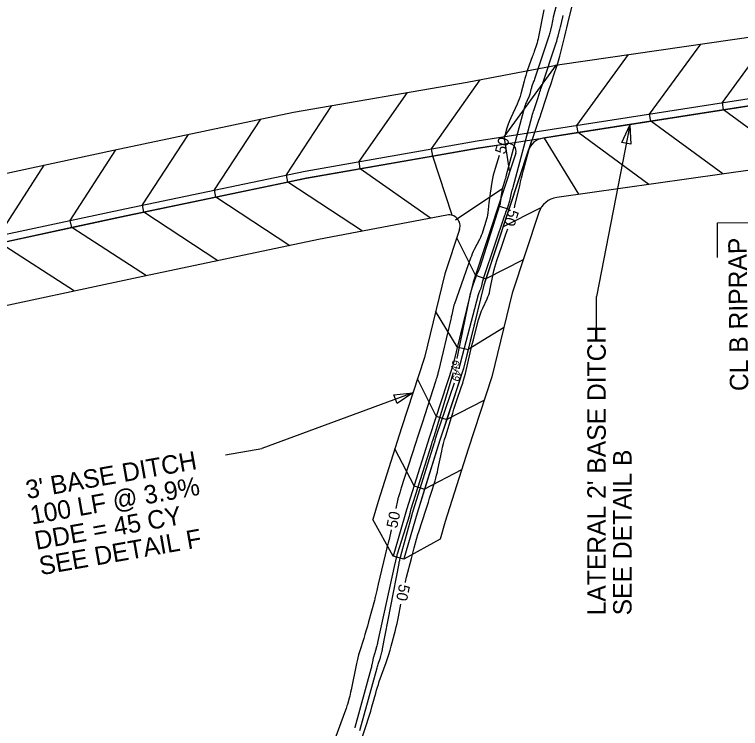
# Model space of a CAD drawing. Extents: x 2384780 to 2405861, y 547869 to 573706.
# Drawn here: x 2394087.4 to 2394284.4, y 553942.7 to 554136.4 of the extents above; entities that cross this region are included whole.
import ezdxf

# ---------------------------------------------------------------- set-up
doc = ezdxf.new("R2010")
doc.units = 0
for name, color, linetype in [('Breaklines', 7, 'Continuous'), ('Old_Level_5', 7, 'Continuous'), ('Old_Level_60', 7, 'Continuous'), ('Old_Level_61', 7, 'Continuous'), ('Prop Ditch Text', 7, 'Continuous'), ('Prop Lateral Base Ditch Detail CELL', 7, 'Continuous')]:
    doc.layers.add(name, color=color, linetype=linetype)

msp = doc.modelspace()

# ---------------------------------------------------------------- linework, layer by layer
at = {"layer": 'Breaklines'}
msp.add_line((2394254.3803, 554106.37906), (2394245.3175, 554059.9485), dxfattribs=at)
msp.add_lwpolyline([(2394252.19558, 554101.71114), (2394254.3803, 554106.37906), (2394254.64927, 554101.2322)], close=True, dxfattribs=at)
msp.add_lwpolyline([(2394278.14, 554070.485), (2394278.10175, 554079.92025), (2394303.181, 554080.02225), (2394303.2165, 554071.17775)], dxfattribs=at)
at = {"layer": 'Old_Level_5'}
msp.add_line((2394245.3175, 554049.9485), (2394245.3175, 554059.9485), dxfattribs=at)
msp.add_arc((2394828.31077, 550434.91596), 3822, 99.52659444, 110.64289167, dxfattribs=at)
at = {"layer": 'Old_Level_60'}
for points in [[(2394234.43425, 554139.1715), (2394233.56725, 554135.667), (2394233.452, 554135.1875), (2394233.343, 554134.7065), (2394233.24075, 554134.22425), (2394233.1445, 554133.7405), (2394232.84125, 554132.158), (2394232.7705, 554131.82025), (2394232.6885, 554131.48575), (2394232.5955, 554131.154), (2394232.491, 554130.82525), (2394228.56775, 554119.16925), (2394228.463, 554118.86025), (2394228.35675, 554118.55175), (2394228.249, 554118.2435), (2394228.13975, 554117.936), (2394227.7805, 554116.93225), (2394227.70625, 554116.7165), (2394227.63675, 554116.499), (2394227.57225, 554116.28025), (2394227.51275, 554116.05975), (2394227.18525, 554114.78925), (2394227.109, 554114.519), (2394227.02075, 554114.25325), (2394226.92025, 554113.992), (2394226.8075, 554113.73475), (2394226.19975, 554112.42925), (2394226.07575, 554112.14725), (2394225.96425, 554111.86075), (2394225.8655, 554111.5695), (2394225.779, 554111.27375), (2394220.82825, 554092.8235), (2394220.70925, 554092.3875), (2394220.586, 554091.95275), (2394220.45875, 554091.51925), (2394220.3275, 554091.08675), (2394219.89225, 554089.67625), (2394219.8045, 554089.37275), (2394219.72825, 554089.0665), (2394219.663, 554088.75775), (2394219.609, 554088.4465), (2394219.437, 554087.335), (2394219.40125, 554087.09675), (2394219.368, 554086.85825), (2394219.33675, 554086.61925), (2394219.308, 554086.38), (2394219.19725, 554085.41975), (2394219.16875, 554085.215), (2394219.13025, 554085.0125), (2394219.08225, 554084.812), (2394219.02425, 554084.6135), (2394213.677, 554067.80125), (2394213.5965, 554067.565), (2394213.506, 554067.3325), (2394213.40625, 554067.104), (2394213.2965, 554066.87975), (2394212.9225, 554066.15325), (2394212.845, 554065.99625), (2394212.773, 554065.837), (2394212.7065, 554065.6755), (2394212.6455, 554065.51175), (2394211.66, 554062.72575), (2394211.459, 554062.12575), (2394211.27875, 554061.52025), (2394211.119, 554060.90875), (2394210.98, 554060.29175), (2394207.586, 554043.957), (2394207.5005, 554043.553), (2394207.4125, 554043.14975), (2394207.39975, 554043.09275)], [(2394208.05125, 554040.321), (2394208.073, 554040.4), (2394208.13625, 554040.65575), (2394208.3325, 554041.494), (2394208.37525, 554041.6735), (2394208.419, 554041.8525), (2394208.464, 554042.0315), (2394208.51025, 554042.21), (2394213.292, 554060.47325), (2394213.36175, 554060.717), (2394213.442, 554060.95675), (2394213.533, 554061.19275), (2394213.63475, 554061.425), (2394213.98425, 554062.17725), (2394214.05425, 554062.34), (2394214.1145, 554062.506), (2394214.16475, 554062.6755), (2394214.20525, 554062.848), (2394214.47725, 554064.17975), (2394214.54, 554064.464), (2394214.61175, 554064.74575), (2394214.69225, 554065.025), (2394214.78175, 554065.302), (2394220.4565, 554081.95075), (2394220.59925, 554082.3695), (2394220.74225, 554082.78825), (2394220.885, 554083.207), (2394221.02775, 554083.62575), (2394221.49475, 554084.99375), (2394221.591, 554085.28775), (2394221.68025, 554085.584), (2394221.76225, 554085.88225), (2394221.83725, 554086.18275), (2394222.2705, 554088.01525), (2394222.36475, 554088.40775), (2394222.46175, 554088.79925), (2394222.56175, 554089.19025), (2394222.6645, 554089.5805), (2394227.84225, 554108.959), (2394227.958, 554109.37875), (2394228.08125, 554109.796), (2394228.21175, 554110.21125), (2394228.34925, 554110.62425), (2394228.81025, 554111.96975), (2394228.90875, 554112.258), (2394229.00625, 554112.54675), (2394229.103, 554112.836), (2394229.19875, 554113.12525), (2394229.82725, 554115.03225), (2394229.962, 554115.44075), (2394230.097, 554115.84925), (2394230.232, 554116.258), (2394230.36725, 554116.66625), (2394234.35625, 554128.7095), (2394234.50225, 554129.16475), (2394234.63975, 554129.6225), (2394234.7685, 554130.08275), (2394234.88875, 554130.5455), (2394235.26725, 554132.0615), (2394235.3485, 554132.38625), (2394235.4295, 554132.71125), (2394235.5105, 554133.036), (2394235.5915, 554133.36075), (2394236.17475, 554135.70075), (2394236.2915, 554136.1695)], [(2394206.40875, 554039.21875), (2394201.52725, 554023.03075), (2394201.47575, 554022.86125), (2394201.4235, 554022.692), (2394201.37075, 554022.523), (2394201.317, 554022.35425), (2394201.14075, 554021.8035), (2394201.103, 554021.6855), (2394201.065, 554021.5675), (2394201.027, 554021.4495), (2394200.989, 554021.3315), (2394200.727, 554020.51925), (2394200.671, 554020.345), (2394200.61525, 554020.171), (2394200.5595, 554019.99675), (2394200.50425, 554019.82225), (2394194.92675, 554002.22125), (2394194.87875, 554002.06375), (2394194.83475, 554001.9055), (2394194.79475, 554001.74625), (2394194.75825, 554001.586), (2394194.6455, 554001.0605), (2394194.62, 554000.94825), (2394194.592, 554000.83675), (2394194.56175, 554000.72575), (2394194.52875, 554000.6155), (2394191.2365, 553990.0295), (2394191.1615, 553989.78075), (2394191.09075, 553989.531), (2394191.02425, 553989.28), (2394190.96225, 553989.02775), (2394190.76625, 553988.202), (2394190.72475, 553988.025), (2394190.684, 553987.84775), (2394190.644, 553987.67025), (2394190.60475, 553987.49275), (2394185.9235, 553966.0695), (2394185.85425, 553965.761), (2394185.781, 553965.45325), (2394185.704, 553965.1465), (2394185.62325, 553964.84075), (2394185.3535, 553963.84325), (2394185.2945, 553963.62975), (2394185.23325, 553963.417), (2394185.1695, 553963.205), (2394185.10375, 553962.9935), (2394184.81175, 553962.07575), (2394184.75175, 553961.8785), (2394184.69725, 553961.67975), (2394184.64825, 553961.4795), (2394184.6045, 553961.278), (2394184.33625, 553959.95175), (2394184.27625, 553959.66825), (2394184.2115, 553959.38575), (2394184.142, 553959.1045), (2394184.06725, 553958.82425), (2394179.69325, 553942.934), (2394179.6905, 553942.92425)], [(2394181.129, 553942.1585), (2394185.7585, 553959.173), (2394185.8485, 553959.4915), (2394185.94425, 553959.808), (2394186.046, 553960.1225), (2394186.15375, 553960.43525), (2394186.51575, 553961.454), (2394186.591, 553961.673), (2394186.66175, 553961.89325), (2394186.728, 553962.11525), (2394186.78975, 553962.33825), (2394187.06925, 553963.39075), (2394187.12725, 553963.61675), (2394187.181, 553963.84375), (2394187.231, 553964.0715), (2394187.277, 553964.30025), (2394191.717, 553987.4715), (2394191.75875, 553987.68025), (2394191.8035, 553987.8885), (2394191.8515, 553988.096), (2394191.9025, 553988.30275), (2394192.07475, 553988.977), (2394192.11175, 553989.12125), (2394192.1495, 553989.2655), (2394192.18775, 553989.40975), (2394192.2265, 553989.55375), (2394195.25325, 554000.7295), (2394195.2885, 554000.8565), (2394195.32525, 554000.98275), (2394195.3635, 554001.10875), (2394195.4035, 554001.23425), (2394195.53675, 554001.6435), (2394195.565, 554001.731), (2394195.59325, 554001.819), (2394195.621, 554001.90675), (2394195.64875, 554001.99475), (2394201.37775, 554020.30175), (2394201.40975, 554020.4085), (2394201.439, 554020.51625), (2394201.46575, 554020.6245), (2394201.48975, 554020.73325), (2394201.564, 554021.09025), (2394201.581, 554021.1665), (2394201.5995, 554021.24225), (2394201.61975, 554021.31775), (2394201.64175, 554021.3925), (2394201.7775, 554021.835), (2394201.807, 554021.92975), (2394201.837, 554022.02425), (2394201.868, 554022.1185), (2394201.89975, 554022.2125), (2394206.783, 554036.528)]]:
    msp.add_lwpolyline(points, dxfattribs=at)
at = {"layer": 'Old_Level_61'}
for points in [[(2394223.049, 554083.98875), (2394223.28325, 554084.929), (2394224.4645, 554089.9255), (2394224.7215, 554090.99525), (2394224.98625, 554092.063), (2394225.25875, 554093.129), (2394225.53875, 554094.19275), (2394226.78825, 554098.86925), (2394227.0645, 554099.86875), (2394227.358, 554100.863), (2394227.6685, 554101.852), (2394227.99625, 554102.836), (2394229.39125, 554106.90625), (2394229.68875, 554107.779), (2394229.98375, 554108.6525), (2394230.27625, 554109.52675), (2394230.56625, 554110.402), (2394232.494, 554116.251), (2394232.7835, 554117.12875), (2394233.07325, 554118.00625), (2394233.36325, 554118.88375), (2394233.65375, 554119.761), (2394234.603, 554122.62675), (2394234.8005, 554123.24275), (2394234.9865, 554123.86175), (2394235.16075, 554124.4845), (2394235.32325, 554125.11025), (2394236.6725, 554130.51425), (2394236.96175, 554131.67225), (2394237.25075, 554132.83025), (2394237.5395, 554133.98825), (2394237.82825, 554135.1465), (2394239.511, 554141.89675)], [(2394230.975, 554137.6585), (2394229.57925, 554130.37725), (2394229.4625, 554129.82), (2394229.32725, 554129.26775), (2394229.1735, 554128.72025), (2394229.001, 554128.17775), (2394228.40725, 554126.41325), (2394228.279, 554126.0355), (2394228.149, 554125.65825), (2394228.01725, 554125.28175), (2394227.88375, 554124.906), (2394226.619, 554121.3705), (2394226.35675, 554120.61), (2394226.112, 554119.84425), (2394225.885, 554119.07325), (2394225.67525, 554118.29675), (2394224.803, 554114.91175), (2394224.6, 554114.192), (2394224.36475, 554113.484), (2394224.097, 554112.78775), (2394223.79675, 554112.103), (2394222.047, 554108.34525), (2394221.69, 554107.5335), (2394221.36925, 554106.7085), (2394221.08475, 554105.8705), (2394220.8365, 554105.019), (2394220.53575, 554103.89825)], [(2394218.8765, 554098.13275), (2394217.7965, 554094.6325), (2394217.535, 554093.7265), (2394217.30675, 554092.813), (2394217.11225, 554091.8915), (2394216.95125, 554090.9625), (2394216.4795, 554087.91475), (2394216.3815, 554087.26125), (2394216.29, 554086.607), (2394216.20475, 554085.95175), (2394216.126, 554085.29575), (2394215.812, 554082.57375), (2394215.73075, 554081.9935), (2394215.622, 554081.419), (2394215.4855, 554080.85075), (2394215.3215, 554080.28825), (2394214.4675, 554077.60325), (2394214.27275, 554077.03275), (2394214.05475, 554076.47175), (2394213.8135, 554075.9205), (2394213.54875, 554075.37875), (2394212.15375, 554072.669), (2394211.865, 554072.08375), (2394211.5965, 554071.49), (2394211.34825, 554070.88725), (2394211.12025, 554070.276), (2394206.754, 554057.9325), (2394206.6195, 554057.53075), (2394206.49875, 554057.12525), (2394206.39175, 554056.71575), (2394206.2985, 554056.3025), (2394206.01675, 554054.94625), (2394205.9555, 554054.656), (2394205.89225, 554054.366), (2394205.827, 554054.0765), (2394205.75975, 554053.78725), (2394202.42625, 554039.6555), (2394202.35825, 554039.376), (2394202.28575, 554039.0975), (2394202.209, 554038.82025), (2394202.128, 554038.544), (2394201.8565, 554037.64375), (2394201.798, 554037.451), (2394201.7385, 554037.2585), (2394201.67825, 554037.06625), (2394201.61725, 554036.87425), (2394198.7135, 554027.802), (2394198.09075, 554025.85825), (2394197.46675, 554023.91475), (2394196.84175, 554021.97175), (2394196.21575, 554020.02875), (2394192.3405, 554008.017), (2394192.2315, 554007.67825), (2394192.123, 554007.3395), (2394192.01475, 554007.00075), (2394191.90725, 554006.66175), (2394191.55625, 554005.55425), (2394191.48375, 554005.316), (2394191.41725, 554005.0765), (2394191.3565, 554004.83525), (2394191.30125, 554004.5925), (2394190.83775, 554002.43275)], [(2394193.436, 553982.35075), (2394193.47025, 553982.49875), (2394193.7725, 553983.72175), (2394195.07975, 553988.842), (2394195.26575, 553989.56575), (2394195.4545, 553990.28875), (2394195.646, 553991.011), (2394195.84, 553991.73275), (2394196.47825, 553994.089), (2394196.618, 553994.593), (2394196.76425, 553995.09525), (2394196.91675, 553995.5955), (2394197.07525, 553996.09375), (2394198.97625, 554001.93825), (2394199.3295, 554003.02975), (2394199.67975, 554004.12225), (2394200.027, 554005.21575), (2394200.37125, 554006.31025), (2394201.4905, 554009.887), (2394201.72075, 554010.65575), (2394201.932, 554011.42975), (2394202.12425, 554012.2085), (2394202.2975, 554012.99225), (2394203.32775, 554017.94425), (2394203.56075, 554019.00225), (2394203.81775, 554020.054), (2394204.09925, 554021.0995), (2394204.405, 554022.13875), (2394205.9515, 554027.1815), (2394206.28725, 554028.26075), (2394206.631, 554029.33725), (2394206.9835, 554030.411), (2394207.34425, 554031.482), (2394208.71675, 554035.50575), (2394209, 554036.371), (2394209.26175, 554037.2425), (2394209.502, 554038.12025), (2394209.7205, 554039.00425), (2394211.02875, 554044.588), (2394211.313, 554045.7835), (2394211.60475, 554046.97725), (2394211.9045, 554048.16875), (2394212.212, 554049.35875), (2394213.32325, 554053.60275), (2394213.5555, 554054.41575), (2394213.82325, 554055.21575), (2394214.12675, 554056.00275), (2394214.466, 554056.77725), (2394215.63175, 554059.286), (2394215.86525, 554059.82875), (2394216.066, 554060.38275), (2394216.23375, 554060.94725), (2394216.36875, 554061.5225), (2394217.276, 554065.96425), (2394217.48525, 554066.912), (2394217.72425, 554067.85175), (2394217.993, 554068.7835), (2394218.2915, 554069.707), (2394219.5945, 554073.52925), (2394219.87375, 554074.34825), (2394220.153, 554075.16725), (2394220.43225, 554075.98625), (2394220.71175, 554076.80525), (2394221.21425, 554078.278)], [(2394189.5785, 553996.56625), (2394189.01525, 553993.94275), (2394188.96475, 553993.72), (2394188.9095, 553993.4985), (2394188.849, 553993.27825), (2394188.78375, 553993.0595), (2394188.562, 553992.3465), (2394188.51575, 553992.1935), (2394188.47225, 553992.0395), (2394188.43125, 553991.885), (2394188.393, 553991.72975), (2394186.058, 553981.88425), (2394185.95475, 553981.445), (2394185.85375, 553981.0055), (2394185.7545, 553980.5655), (2394185.65725, 553980.125), (2394185.3425, 553978.68525), (2394185.27325, 553978.377), (2394185.20025, 553978.07), (2394185.1235, 553977.76375), (2394185.04275, 553977.4585), (2394183.458, 553971.599), (2394183.1465, 553970.472), (2394182.82275, 553969.3485), (2394182.48675, 553968.2285), (2394182.13825, 553967.11225), (2394180.98, 553963.47175), (2394180.7425, 553962.689), (2394180.5265, 553961.9005), (2394180.33175, 553961.1065), (2394180.15875, 553960.30675), (2394178.71125, 553953.15325), (2394178.5955, 553952.60575), (2394178.4705, 553952.0605), (2394178.336, 553951.5175), (2394178.192, 553950.97675), (2394177.70675, 553949.214), (2394177.599, 553948.8375), (2394177.4835, 553948.4635), (2394177.36, 553948.092), (2394177.229, 553947.723), (2394174.313, 553939.77575)], [(2394181.236, 553938.90525), (2394183.00125, 553944.08025), (2394183.3705, 553945.19175), (2394183.72225, 553946.30875), (2394184.0565, 553947.43125), (2394184.373, 553948.559), (2394185.38875, 553952.29225), (2394185.61375, 553953.08975), (2394185.854, 553953.88275), (2394186.109, 553954.671), (2394186.379, 553955.4545), (2394188.20675, 553960.599), (2394188.587, 553961.70475), (2394188.9445, 553962.81775), (2394189.279, 553963.93775), (2394189.59075, 553965.065), (2394190.72525, 553969.33775), (2394190.9605, 553970.255), (2394191.17925, 553971.17625), (2394191.38175, 553972.101), (2394191.56825, 553973.0295), (2394192.22825, 553976.474)]]:
    msp.add_lwpolyline(points, dxfattribs=at)
at = {"layer": 'Prop Ditch Text'}
for p in [(2394195.46384, 554033.77847), (2394144.68174, 554016.91574)]:
    msp.add_line(p, (2394154.52981, 554018.65223), dxfattribs=at)
msp.add_lwpolyline([(2394190.34054, 554033.21788), (2394195.46384, 554033.77847), (2394191.20708, 554030.87287)], close=True, dxfattribs=at)
at = {"layer": 'Prop Lateral Base Ditch Detail CELL'}
for p, q in [((2394235.39725, 554122.86625), (2394316.68461, 554134.66134)), ((2394231.1478, 554102.87658), (2394240.40525, 554087.69729)), ((2394219.87343, 554089.25066), (2394207.04048, 554080.60053)), ((2394218.68137, 554084.50548), (2394221.51779, 554083.56821)), ((2394219.93625, 554078.81298), (2394230.06946, 554083.97321)), ((2394212.45884, 554065.67446), (2394207.36475, 554075.79662)), ((2394225.40133, 554069.82319), (2394215.29526, 554064.73719)), ((2394212.45884, 554065.67446), (2394215.29526, 554064.73719)), ((2394207.545, 554046.22116), (2394201.66389, 554055.90726)), ((2394220.11754, 554051.38364), (2394210.44683, 554045.51188)), ((2394207.545, 554046.22116), (2394210.44683, 554045.51188)), ((2394201.83426, 554027.47835), (2394196.70803, 554037.58427)), ((2394214.7635, 554031.66818), (2394204.67364, 554026.5501)), ((2394201.83426, 554027.47835), (2394204.67364, 554026.5501)), ((2394195.80855, 554008.54881), (2394190.57017, 554018.59706)), ((2394208.69036, 554012.88227), (2394198.65808, 554007.65221)), ((2394195.80855, 554008.54881), (2394198.65808, 554007.65221)), ((2394190.12049, 553989.47962), (2394184.65434, 553999.40581)), ((2394202.90014, 553994.10571), (2394192.98973, 553988.64824)), ((2394192.99583, 553988.64674), (2394190.10833, 553989.48341))]:
    msp.add_line(p, q, dxfattribs=at)
for points in [[(2394299.66225, 554095.98356), (2394279.76273, 554110.51317), (2394279.76273, 554110.51317), (2394279.76273, 554110.51317), (2394279.45309, 554112.49845), (2394293.1409, 554131.24506)], [(2394279.59959, 554093.14958), (2394260.0332, 554107.43595), (2394260.0332, 554107.43595), (2394260.0332, 554107.43595), (2394259.72355, 554109.42123), (2394273.58645, 554128.40764)], [(2394259.53692, 554090.3156), (2394240.30366, 554104.35874), (2394240.30366, 554104.35874), (2394240.30366, 554104.35874), (2394239.99402, 554106.34402), (2394254.03201, 554125.57022)], [(2393200.99192, 553790.02656), (2393238.19561, 553805.43401), (2393279.8466, 553828.70655), (2393323.91391, 553852.57709), (2393366.54347, 553874.35425), (2393412.62296, 553893.76318), (2393457.51985, 553910.30398), (2393503.75233, 553929.36017), (2393548.50183, 553946.22605), (2393595.48466, 553963.33203), (2393641.13581, 553977.68056), (2393688.89482, 553992.52278), (2393734.63891, 554006.3443), (2393782.76802, 554019.93787), (2393828.91183, 554032.25854), (2393877.32266, 554044.7951), (2393923.75753, 554055.8011), (2393972.31669, 554067.71958), (2394018.72719, 554078.77665), (2394067.55317, 554089.54837), (2394114.21374, 554099.57452), (2394163.13247, 554109.94966), (2394210.20873, 554118.04215), (2394235.39725, 554122.86625)], [(2394221.74353, 554094.1159), (2394220.57413, 554101.28152), (2394220.57413, 554101.28152), (2394220.57413, 554101.28152), (2394220.26449, 554103.2668), (2394234.47756, 554122.7328)], [(2394206.11982, 554081.9354), (2394200.88292, 554097.97283), (2394200.88292, 554097.97283), (2394200.88292, 554097.97283), (2394200.53613, 554099.95196), (2394213.70124, 554118.71104)], [(2393196.21579, 553777.454), (2393241.78933, 553798.07457), (2393284.02781, 553819.54234), (2393328.77504, 553841.92266), (2393371.7592, 553862.08267), (2393417.77924, 553881.63149), (2393462.19292, 553898.45735), (2393508.67676, 553916.87632), (2393553.2797, 553933.11552), (2393600.43441, 553949.74984), (2393645.79137, 553963.78787), (2393693.58724, 553978.52011), (2393739.12654, 553991.68899), (2393787.29137, 554005.16591), (2393833.15631, 554016.9812), (2393881.58936, 554029.43779), (2393927.62346, 554040.32463), (2393976.18456, 554052.23535), (2394022.24377, 554062.94962), (2394071.05348, 554073.79455), (2394117.30087, 554083.73048), (2394166.25288, 554093.93482), (2394212.88307, 554102.10599), (2394313.54857, 554117.8067)], [(2393197.09338, 553775.65682), (2393242.66692, 553796.2774), (2393284.85799, 553817.72278), (2393329.60522, 553840.1031), (2393372.54152, 553860.24202), (2393418.56156, 553879.79085), (2393462.92681, 553896.59687), (2393509.41065, 553915.01584), (2393553.9645, 553931.23641), (2393601.11921, 553947.87073), (2393646.42686, 553961.89151), (2393694.22272, 553976.62375), (2393739.71213, 553989.77664), (2393787.87696, 554003.25356), (2393833.69168, 554015.05419), (2393882.12474, 554027.51078), (2393928.10815, 554038.38425), (2393976.66925, 554050.29497), (2394022.67757, 554060.99723), (2394071.48728, 554071.84217), (2394117.68337, 554081.76739), (2394166.63537, 554091.97174), (2394213.21407, 554100.13357), (2394319.2218, 554116.6676)], [(2394200.26311, 554081.15812), (2394181.21453, 554094.5264), (2394181.21453, 554094.5264), (2394181.21453, 554094.5264), (2394180.86773, 554096.50553), (2394194.03035, 554115.26106)], [(2394309.2345, 554115.10988), (2394299.49227, 554113.59038), (2394279.76273, 554110.51317), (2394260.0332, 554107.43595), (2394240.30366, 554104.35874), (2394230.75879, 554102.87002)], [(2394181.85677, 554077.63423), (2394161.57732, 554090.91736), (2394161.57732, 554090.91736), (2394161.57732, 554090.91736), (2394161.16728, 554092.88436), (2394173.51406, 554111.73427)], [(2394162.09437, 554073.69987), (2394142.02945, 554086.84248), (2394142.02945, 554086.84248), (2394142.02945, 554086.84248), (2394141.61941, 554088.80948), (2394154.22952, 554108.06144)], [(2394142.60023, 554069.58981), (2394122.48158, 554082.76761), (2394122.48158, 554082.76761), (2394122.48158, 554082.76761), (2394122.07154, 554084.73461), (2394134.62763, 554103.90409)], [(2394221.17483, 554101.37521), (2394220.57413, 554101.28152), (2394213.21407, 554100.13357), (2394200.88292, 554097.97283), (2394181.21453, 554094.5264), (2394166.63537, 554091.97174), (2394161.57732, 554090.91736), (2394142.02945, 554086.84248), (2394122.48158, 554082.76761), (2394117.68337, 554081.76739), (2394102.9528, 554078.60253), (2394083.43023, 554074.40811)], [(2394227.74031, 554102.39923), (2394214.72171, 554063.00146), (2394209.18527, 554040.35052), (2394202.82434, 554020.89333), (2394196.61223, 554001.15011), (2394193.01122, 553988.72241), (2394192.99583, 553988.64674)], [(2394123.22024, 554065.50381), (2394102.9528, 554078.60253), (2394102.9528, 554078.60253), (2394102.9528, 554078.60253), (2394102.53074, 554080.56699), (2394114.91219, 554099.7246)], [(2394223.38205, 554098.7716), (2394211.83579, 554063.82954), (2394206.29823, 554041.17398), (2394199.96766, 554021.80967), (2394193.74027, 554002.01789), (2394190.10833, 553989.48341)], [(2394226.7818, 554099.49852), (2394221.51779, 554083.56821), (2394215.29526, 554064.73719), (2394214.72171, 554063.00146), (2394210.44683, 554045.51188), (2394209.18527, 554040.35052), (2394204.67364, 554026.5501), (2394202.82434, 554020.89333), (2394198.65808, 554007.65221), (2394196.61223, 554001.15011), (2394193.01122, 553988.72241), (2394192.99583, 553988.64674)], [(2394306.20146, 554096.90727), (2394234.52195, 554086.78207)], [(2394103.64835, 554061.34127), (2394083.43023, 554074.40811), (2394083.43023, 554074.40811), (2394083.43023, 554074.40811), (2394083.00817, 554076.37256), (2394095.38927, 554095.52963)], [(2394229.66414, 554082.72358), (2394222.41747, 554060.79322), (2394216.88405, 554038.15465), (2394210.44214, 554018.44976), (2394204.27077, 553998.83602), (2394202.90014, 553994.10571)], [(2394204.72114, 554082.01161), (2394169.87589, 554075.3405), (2394120.94568, 554065.02425), (2394075.16783, 554055.27713), (2394026.35812, 554044.43219), (2393980.81848, 554033.68436), (2393932.28307, 554021.6708), (2393886.70436, 554011.02713), (2393838.11765, 553999.12359), (2393792.70101, 553987.4996), (2393744.51041, 553974.10683), (2393699.38858, 553961.20829), (2393651.57397, 553946.53199), (2393606.53909, 553932.99853), (2393559.11251, 553917.11022), (2393515.04475, 553900.7329), (2393467.69529, 553884.50837), (2393424.09452, 553866.77288), (2393377.88986, 553847.65846), (2393334.58216, 553829.19484), (2393289.16747, 553808.27745), (2393248.29138, 553784.7593), (2393204.11981, 553773.00809)], [(2394208.13376, 554078.12386), (2394204.14003, 554066.03778), (2394198.59945, 554043.36985), (2394192.34986, 554024.25324), (2394186.08173, 554004.33198), (2394184.65434, 553999.40581)]]:
    msp.add_lwpolyline(points, dxfattribs=at)
for centre, radius, start, end in [((2394231.52932, 554097.92975), 5, 98.8649967, 161.7143701), ((2394221.48304, 554099.39911), 2, 341.7143701, 98.8649967), ((2394235.36116, 554080.84105), 6, 98.0402039, 161.7143701), ((2394205.28525, 554079.06512), 3, 341.7143701, 100.8381049)]:
    msp.add_arc(centre, radius, start, end, dxfattribs=at)

# ---------------------------------------------------------------- texts
at = {"layer": 'Breaklines'}
msp.add_text('CL B RIPRAP', height=4.9999995, rotation=90.6887472, dxfattribs=at).set_placement((2394286.50475, 554034.27425))
at = {"layer": 'Old_Level_5'}
for s, p in [("LATERAL 2' BASE DITCH", (2394247.8175, 553973.40325)), ('SEE DETAIL B', (2394254.8175, 553973.40325))]:
    msp.add_text(s, height=4.9999995, rotation=90, dxfattribs=at).set_placement(p)
at = {"layer": 'Old_Level_60'}
for rotation, p in [(75.6526917, (2394207.54725, 554039.463)), (251.5102833, (2394206.94975, 554040.14175))]:
    msp.add_text('49', height=2, rotation=rotation, dxfattribs=at).set_placement(p)
at = {"layer": 'Old_Level_61'}
for rotation, p in [(73.9451861, (2394220.53625, 554098.31875)), (252.1906611, (2394221.4775, 554083.82475)), (77.88535, (2394191.179, 553996.87525)), (258.3871361, (2394191.80375, 553982.03525))]:
    msp.add_text('50', height=3, rotation=rotation, dxfattribs=at).set_placement(p)
at = {"layer": 'Prop Ditch Text'}
for s, p in [("3' BASE DITCH", (2394090.88421, 554004.95276)), ('100 LF @ 3.9%', (2394092.09975, 553998.05911)), ('DDE = 45 CY', (2394093.31529, 553991.16546)), ('SEE DETAIL F', (2394094.53082, 553984.2718))]:
    msp.add_text(s, height=4.9999995, rotation=10, dxfattribs=at).set_placement(p)

doc.saveas('drawing.dxf')
